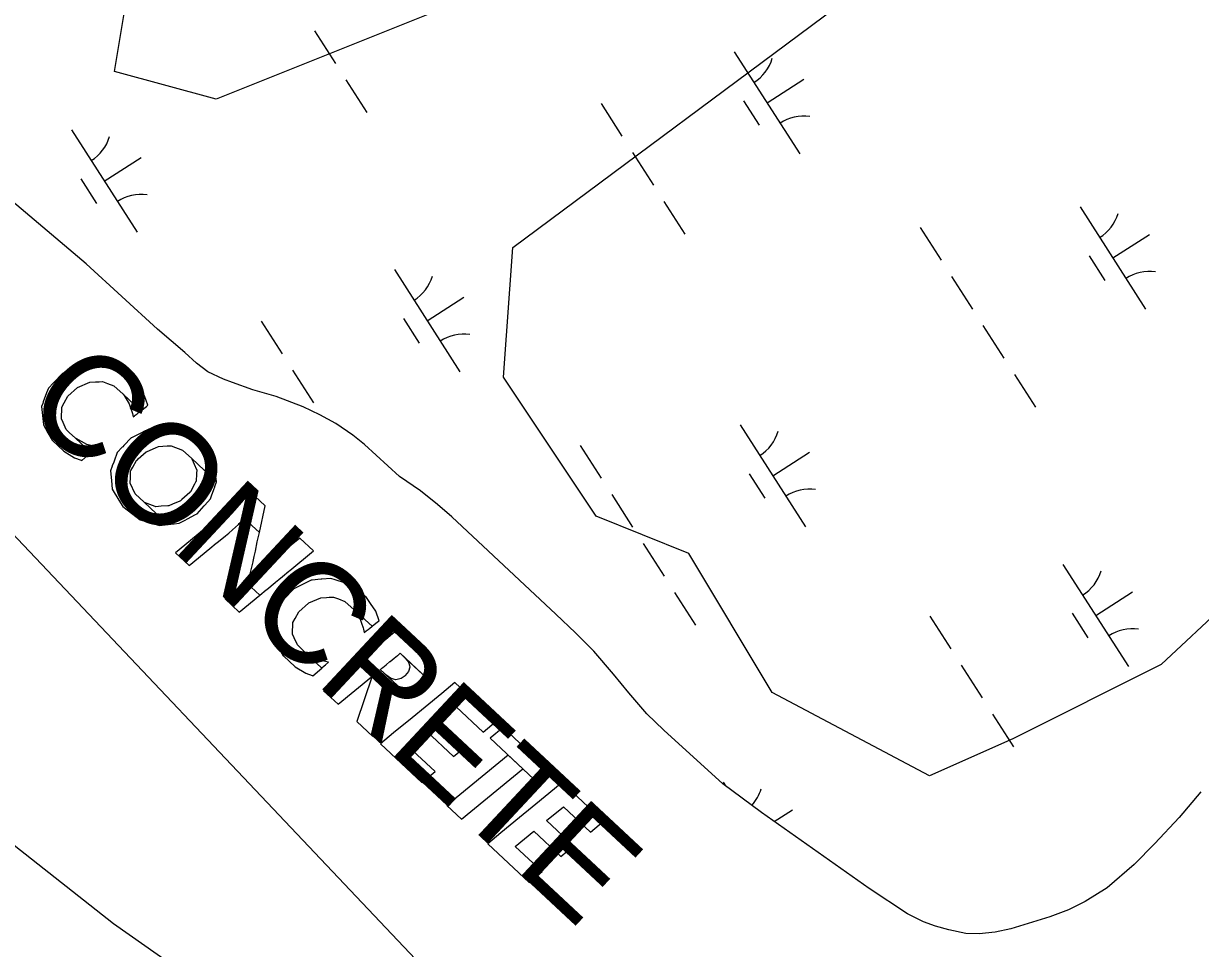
# Model space of a CAD drawing. Extents: x 3962991 to 3983549, y 181631 to 204078.
# Drawn here: x 3979007.8 to 3979492.8, y 189419.2 to 189800.4 of the extents above; entities that cross this region are included whole.
import ezdxf

# ---------------------------------------------------------------- set-up
doc = ezdxf.new("R2010")
doc.units = 0
for name, color, linetype in [('V-ANNO-MASK', 7, 'Continuous'), ('V-ANNO-MASK2', 7, 'Continuous'), ('V-RIVR-IDEN', 7, 'Continuous'), ('V-SITE-VEGE', 7, 'Continuous'), ('V-TOPO-DPTH', 7, 'Continuous'), ('V-TOPO-MINR', 7, 'Continuous'), ('V-WETL-SWMP', 7, 'Continuous')]:
    doc.layers.add(name, color=color, linetype=linetype)

msp = doc.modelspace()

# ---------------------------------------------------------------- linework, layer by layer
at = {"layer": 'V-ANNO-MASK2'}
for points in [[(3979019.67, 189628.6), (3979019.71, 189628.52), (3979024.5, 189624.1), (3979028.9, 189621.43), (3979031.55, 189620.44), (3979031.83, 189620.34), (3979035.55, 189623.55), (3979029.22, 189629.46), (3979026.71, 189631.87), (3979025.45, 189633.07), (3979024.14, 189635.99), (3979023.47, 189637.46), (3979023.61, 189642.31), (3979024.55, 189644.02), (3979026.05, 189646.72), (3979030.04, 189650.32), (3979030.12, 189650.39), (3979035.09, 189652.54), (3979037.52, 189652.68), (3979038.6, 189652.73), (3979039, 189652.75), (3979040.31, 189652.82), (3979042.4, 189652.02), (3979045.05, 189651), (3979048.93, 189647.6), (3979056.23, 189640.79), (3979058.44, 189642.54), (3979059.11, 189643.07), (3979057.73, 189646.98), (3979055.57, 189650.18), (3979053.89, 189652.67), (3979053.88, 189652.68), (3979047.18, 189658.01), (3979045.27, 189658.6), (3979041.04, 189659.93), (3979039.19, 189660.5), (3979035.49, 189660.14), (3979035.27, 189660.12), (3979033.86, 189659.99), (3979032.75, 189659.88), (3979031.5, 189659.76), (3979031.11, 189659.72), (3979030.37, 189659.35), (3979028.68, 189658.52), (3979023.94, 189656.15), (3979023.84, 189656.1), (3979020.15, 189652.22), (3979018.09, 189650.05), (3979017.37, 189648.14), (3979015.98, 189644.45), (3979015.74, 189643.82), (3979015.27, 189642.57), (3979015.26, 189642.54), (3979015.27, 189642.47), (3979016, 189635.1), (3979016.02, 189634.92), (3979017.87, 189631.72)], [(3979052.69, 189639.59), (3979053.01, 189638.23), (3979053.62, 189638.72), (3979053.85, 189638.9), (3979054.6, 189639.49), (3979055.27, 189640.02), (3979056.1, 189640.68), (3979056.23, 189640.79), (3979048.93, 189647.6), (3979049.25, 189647.07), (3979051.34, 189643.68), (3979051.92, 189641.99), (3979052.57, 189640.1)], [(3979047.17, 189603.9), (3979048.78, 189601.27), (3979055.87, 189595.79), (3979058.86, 189594.95), (3979063.88, 189593.53), (3979067.31, 189593.9), (3979057.5, 189603.06), (3979053.78, 189606.59), (3979051.8, 189610.98), (3979051.8, 189611.1), (3979051.87, 189613.18), (3979051.86, 189613.19), (3979051.94, 189615.83), (3979052.12, 189616.16), (3979052.9, 189617.56), (3979054.38, 189620.24), (3979054.6, 189620.43), (3979054.6, 189620.44), (3979055.13, 189620.92), (3979058.39, 189623.86), (3979058.39, 189623.86), (3979058.45, 189623.91), (3979058.72, 189624.02), (3979062.23, 189625.55), (3979063.43, 189626.07), (3979063.46, 189626.08), (3979066.96, 189626.26), (3979068.57, 189626.34), (3979068.64, 189626.34), (3979073.35, 189624.53), (3979073.38, 189624.52), (3979077.14, 189621.04), (3979087.34, 189611.53), (3979086.86, 189616.01), (3979086.52, 189619.24), (3979083.58, 189624.03), (3979082.26, 189626.18), (3979082.26, 189626.19), (3979075.56, 189631.52), (3979072.24, 189632.55), (3979067.56, 189634.01), (3979063.64, 189633.63), (3979063.61, 189633.63), (3979063.59, 189633.63), (3979061.09, 189633.39), (3979061.02, 189633.38), (3979059.49, 189633.23), (3979057.07, 189632.03), (3979057.05, 189632.02), (3979055.91, 189631.45), (3979052.55, 189629.78), (3979052.29, 189629.65), (3979052.22, 189629.62), (3979049.2, 189626.45), (3979048.71, 189625.93), (3979048.51, 189625.71), (3979046.47, 189623.56), (3979045.87, 189621.99), (3979045.73, 189621.62), (3979044.98, 189619.61), (3979044.38, 189618.02), (3979044.34, 189617.94), (3979043.64, 189616.05), (3979043.65, 189615.98), (3979044.04, 189612.05), (3979044.4, 189608.44)], [(3979029.4, 189629.36), (3979029.22, 189629.46), (3979035.55, 189623.55), (3979035.58, 189623.59), (3979035.61, 189623.6), (3979036.55, 189624.41), (3979037.02, 189624.82), (3979038.28, 189625.91), (3979035.08, 189626.63), (3979033.87, 189626.91), (3979029.49, 189629.31)], [(3979057.62, 189603.01), (3979057.5, 189603.06), (3979067.31, 189593.9), (3979067.38, 189593.91), (3979067.38, 189593.91), (3979069.82, 189594.17), (3979069.94, 189594.18), (3979069.94, 189594.19), (3979072, 189594.4), (3979073.84, 189595.4), (3979074.19, 189595.58), (3979074.18, 189595.58), (3979075.63, 189596.36), (3979078.38, 189597.85), (3979078.66, 189597.99), (3979079.32, 189598.35), (3979082.25, 189601.6), (3979082.3, 189601.66), (3979082.48, 189601.86), (3979084.84, 189604.46), (3979085.27, 189605.69), (3979085.28, 189605.72), (3979086.21, 189608.3), (3979086.63, 189609.49), (3979086.65, 189609.54), (3979087.35, 189611.47), (3979087.34, 189611.49), (3979087.34, 189611.53), (3979077.14, 189621.04), (3979077.16, 189620.99), (3979077.18, 189620.96), (3979079.16, 189616.53), (3979079.22, 189616.41), (3979079.12, 189614.91), (3979078.91, 189611.66), (3979078.9, 189611.64), (3979078.31, 189610.55), (3979076.58, 189607.36), (3979076.37, 189607.19), (3979076.32, 189607.14), (3979073.05, 189604.19), (3979072.52, 189603.71), (3979072.23, 189603.58), (3979069.28, 189602.28), (3979067.74, 189601.6), (3979067.23, 189601.57), (3979064.5, 189601.39), (3979062.36, 189601.25), (3979062.14, 189601.33)], [(3979078.95, 189589.22), (3979070.52, 189582.27), (3979076.12, 189577.06), (3979084.59, 189583.96), (3979087.26, 189586.14), (3979087.52, 189586.34), (3979087.52, 189586.35), (3979091.01, 189589.19), (3979091.11, 189589.27), (3979092.48, 189590.38), (3979093.93, 189591.71), (3979096.38, 189593.95), (3979096.75, 189594.34), (3979098.73, 189596.43), (3979105, 189590.58), (3979107.39, 189601.66), (3979101.14, 189607.5), (3979093.56, 189601.26), (3979091.31, 189599.41), (3979090.9, 189599.07), (3979088.32, 189596.94), (3979086.8, 189595.69), (3979085.43, 189594.56), (3979085.33, 189594.48), (3979081.86, 189591.62), (3979081.61, 189591.41)], [(3979093.6, 189575.56), (3979090.89, 189563.28), (3979096.74, 189557.82), (3979105.17, 189564.77), (3979099.86, 189569.71), (3979101.13, 189573.2), (3979101.22, 189573.57), (3979102.41, 189578.55), (3979102.44, 189578.69), (3979102.87, 189580.69), (3979103.35, 189582.92), (3979104.16, 189586.69), (3979104.3, 189587.3), (3979105, 189590.58), (3979098.73, 189596.43), (3979097.69, 189593.47), (3979097.54, 189592.87), (3979096.62, 189589.2), (3979096.13, 189586.99), (3979095.69, 189584.99), (3979095.66, 189584.85), (3979094.54, 189579.8), (3979094.45, 189579.43)], [(3979102.31, 189572.1), (3979099.86, 189569.71), (3979105.17, 189564.77), (3979107.82, 189566.96), (3979108.08, 189567.17), (3979111.55, 189570.03), (3979111.65, 189570.11), (3979113.01, 189571.23), (3979114.54, 189572.49), (3979117.11, 189574.61), (3979117.54, 189574.95), (3979117.53, 189574.96), (3979127.35, 189583.04), (3979121.69, 189588.33), (3979111.85, 189580.25), (3979111.43, 189579.91), (3979108.85, 189577.79), (3979107.33, 189576.54), (3979105.96, 189575.41), (3979105.87, 189575.33), (3979102.55, 189572.33)], [(3979114.87, 189539.79), (3979114.92, 189539.71), (3979119.7, 189535.28), (3979124.11, 189532.62), (3979126.75, 189531.63), (3979127.04, 189531.52), (3979130.76, 189534.74), (3979124.42, 189540.64), (3979121.91, 189543.06), (3979120.66, 189544.26), (3979119.34, 189547.18), (3979118.68, 189548.65), (3979118.82, 189553.5), (3979119.76, 189555.21), (3979121.26, 189557.9), (3979125.25, 189561.51), (3979125.33, 189561.58), (3979130.29, 189563.73), (3979132.72, 189563.86), (3979133.8, 189563.92), (3979134.21, 189563.94), (3979135.52, 189564.01), (3979137.61, 189563.2), (3979140.25, 189562.18), (3979144.13, 189558.79), (3979151.44, 189551.97), (3979153.65, 189553.73), (3979154.31, 189554.25), (3979152.94, 189558.17), (3979150.77, 189561.37), (3979149.09, 189563.86), (3979149.09, 189563.86), (3979142.39, 189569.19), (3979140.48, 189569.79), (3979136.24, 189571.11), (3979134.39, 189571.69), (3979130.69, 189571.33), (3979130.47, 189571.31), (3979129.07, 189571.17), (3979127.95, 189571.06), (3979126.7, 189570.94), (3979126.32, 189570.9), (3979125.57, 189570.53), (3979123.89, 189569.7), (3979119.15, 189567.34), (3979119.05, 189567.29), (3979115.36, 189563.41), (3979113.3, 189561.24), (3979112.57, 189559.32), (3979111.19, 189555.64), (3979110.95, 189555.01), (3979110.48, 189553.76), (3979110.47, 189553.73), (3979110.48, 189553.65), (3979111.21, 189546.29), (3979111.23, 189546.11), (3979113.07, 189542.91)], [(3979147.89, 189550.77), (3979148.22, 189549.41), (3979148.83, 189549.9), (3979149.06, 189550.09), (3979149.81, 189550.68), (3979150.47, 189551.21), (3979151.31, 189551.87), (3979151.44, 189551.97), (3979144.13, 189558.79), (3979144.46, 189558.26), (3979146.55, 189554.87), (3979147.13, 189553.18), (3979147.77, 189551.29)], [(3979145.17, 189536.69), (3979131.48, 189525.41), (3979137.49, 189519.8), (3979151.18, 189531.09), (3979151.52, 189531.36), (3979158.58, 189524.77), (3979159.59, 189524.27), (3979163.05, 189523.37), (3979166.02, 189523.69), (3979154.84, 189534.11), (3979154.85, 189534.12), (3979155.04, 189534.27), (3979155.52, 189534.66), (3979155.85, 189534.94), (3979157.26, 189536.1), (3979158.82, 189537.38), (3979158.91, 189537.47), (3979160.55, 189538.81), (3979161.88, 189539.9), (3979162.15, 189540.12), (3979162.75, 189540.62), (3979162.99, 189540.82), (3979163, 189540.82), (3979174.12, 189530.45), (3979174.93, 189533.44), (3979174.09, 189537.78), (3979171.41, 189541.81), (3979167.62, 189545.48), (3979162.09, 189550.64), (3979162, 189550.58), (3979161.13, 189549.86), (3979159.11, 189548.19), (3979156.98, 189546.44), (3979156.97, 189546.43), (3979156.74, 189546.23), (3979156.13, 189545.73), (3979155.86, 189545.52), (3979154.53, 189544.42), (3979152.9, 189543.07), (3979152.8, 189542.99), (3979151.25, 189541.71), (3979149.84, 189540.55), (3979149.51, 189540.27), (3979149.03, 189539.88), (3979148.84, 189539.73), (3979148.83, 189539.72), (3979147.08, 189538.27), (3979145.75, 189537.18), (3979145.5, 189536.97)], [(3979124.6, 189540.55), (3979124.42, 189540.64), (3979130.76, 189534.74), (3979130.79, 189534.77), (3979130.81, 189534.79), (3979131.75, 189535.6), (3979132.22, 189536.01), (3979133.49, 189537.1), (3979130.28, 189537.82), (3979129.08, 189538.09), (3979124.69, 189540.5)], [(3979163.67, 189540.2), (3979165.13, 189538.82), (3979174.12, 189530.44), (3979174.12, 189530.45)], [(3979159.07, 189530.52), (3979157.11, 189532.01), (3979166.03, 189523.69), (3979166.35, 189523.72), (3979167.16, 189523.8), (3979167.55, 189524.03), (3979169.21, 189524.95), (3979171.04, 189525.98), (3979171.12, 189526.08), (3979171.11, 189526.08), (3979172.47, 189527.69), (3979173.57, 189529), (3979173.8, 189529.26), (3979174.02, 189530.11), (3979174.12, 189530.44), (3979165.13, 189538.82), (3979166.49, 189537.13), (3979166.81, 189535.77), (3979166.95, 189535.17), (3979166.44, 189533.31), (3979165.15, 189531.65), (3979165.04, 189531.58), (3979163.37, 189530.4), (3979161.23, 189529.93), (3979160.33, 189530.18)], [(3979151.36, 189530.92), (3979145.13, 189512.67), (3979151.72, 189506.53), (3979157.21, 189525.46), (3979158.58, 189524.77), (3979151.52, 189531.36)], [(3979157.11, 189532.01), (3979155.73, 189533.28), (3979166.02, 189523.69), (3979166.03, 189523.69)], [(3979160.34, 189507.99), (3979154.93, 189503.53), (3979172.02, 189487.59), (3979177.43, 189492.05), (3979166.3, 189502.43), (3979173.93, 189508.73), (3979185.06, 189498.35), (3979190.34, 189502.7), (3979179.21, 189513.08), (3979186.1, 189518.75), (3979197.23, 189508.37), (3979202.63, 189512.82), (3979185.55, 189528.76), (3979180.15, 189524.31), (3979173.26, 189518.63), (3979167.98, 189514.29)], [(3979205.41, 189510.23), (3979200.04, 189505.82), (3979220.44, 189486.79), (3979225.81, 189491.2)], [(3979207.49, 189498.86), (3979182.25, 189478.05), (3979188.27, 189472.43), (3979213.52, 189493.25)], [(3979204.5, 189466.8), (3979199.09, 189462.34), (3979216.18, 189446.4), (3979221.59, 189450.85), (3979210.46, 189461.24), (3979218.09, 189467.54), (3979229.22, 189457.15), (3979234.5, 189461.5), (3979223.37, 189471.89), (3979230.26, 189477.56), (3979241.39, 189467.17), (3979246.79, 189471.62), (3979229.71, 189487.56), (3979224.3, 189483.11), (3979217.42, 189477.44), (3979212.14, 189473.09)]]:
    msp.add_lwpolyline(points, close=True, dxfattribs=at)
at = {"layer": 'V-SITE-VEGE'}
for p, q in [((3979045.26, 189780.61), (3979056.71, 189849.36)), ((3979209.4, 189708.04), (3979358.27, 189818.8)), ((3979182.68, 189807.34), (3979087.25, 189769.15)), ((3979087.25, 189769.15), (3979045.26, 189780.61)), ((3979205.58, 189654.58), (3979209.4, 189708.04)), ((3979243.75, 189597.29), (3979205.58, 189654.58)), ((3979281.92, 189582.01), (3979243.75, 189597.29)), ((3979537.66, 189593.47), (3979476.59, 189536.18)), ((3979316.28, 189524.72), (3979281.92, 189582.01)), ((3979476.59, 189536.18), (3979415.52, 189505.63)), ((3979381.16, 189490.35), (3979316.28, 189524.72)), ((3979415.52, 189505.63), (3979381.16, 189490.35))]:
    msp.add_line(p, q, dxfattribs=at)
at = {"layer": 'V-TOPO-DPTH'}
msp.add_lwpolyline([(3978629.5, 189824.36), (3978674.73, 189775.22), (3978720.75, 189726.83), (3978767.31, 189678.94), (3978844.86, 189600.45), (3978853.14, 189592.28), (3978861.56, 189584.25), (3978870.17, 189576.43), (3978878.91, 189568.75), (3979003.93, 189461.72), (3979044.86, 189429.48), (3979087.32, 189399.61), (3979132.07, 189373.3), (3979178.35, 189349.36), (3979193.26, 189350.66), (3979202.92, 189355.76), (3979204.7, 189366.53), (3979201.22, 189381.09), (3978944.12, 189652.51), (3978938.79, 189658.18), (3978933.48, 189663.86), (3978928.2, 189669.58), (3978922.95, 189675.32), (3978774.69, 189838.27)], dxfattribs=at)
at = {"layer": 'V-TOPO-MINR'}
msp.add_lwpolyline([(3978629.5, 189824.36), (3978674.73, 189775.22), (3978720.75, 189726.83), (3978767.31, 189678.94), (3978844.86, 189600.45), (3978853.14, 189592.28), (3978861.56, 189584.25), (3978870.17, 189576.43), (3978878.91, 189568.75), (3979003.93, 189461.72), (3979044.86, 189429.48), (3979087.32, 189399.61), (3979132.07, 189373.3), (3979178.35, 189349.36), (3979193.26, 189350.66), (3979202.92, 189355.76), (3979204.7, 189366.53), (3979201.22, 189381.09), (3978944.12, 189652.51), (3978938.79, 189658.18), (3978933.48, 189663.86), (3978928.2, 189669.58), (3978922.95, 189675.32), (3978774.69, 189838.27)], dxfattribs=at)
at = {"layer": 'V-WETL-SWMP'}
for p, q in [((3979127.69, 189797.38), (3979136.32, 189783.91)), ((3979300.69, 189788.72), (3979327.67, 189746.63)), ((3979140.64, 189777.18), (3979149.28, 189763.71)), ((3979314.18, 189767.68), (3979329.33, 189777.39)), ((3979245.78, 189767.43), (3979254.42, 189753.96)), ((3979304.45, 189768.56), (3979310.92, 189758.46)), ((3979027.63, 189756.49), (3979054.62, 189714.4)), ((3979041.12, 189735.45), (3979056.28, 189745.16)), ((3979258.73, 189747.22), (3979267.37, 189733.75)), ((3979031.39, 189736.33), (3979037.87, 189726.23)), ((3979033.66, 189701.33), (3978999.68, 189730.09)), ((3979271.69, 189727.02), (3979280.32, 189713.55)), ((3979443.14, 189724.77), (3979470.12, 189682.68)), ((3979377.26, 189716.3), (3979385.89, 189702.83)), ((3979456.63, 189703.73), (3979471.78, 189713.44)), ((3979446.89, 189704.61), (3979453.37, 189694.51)), ((3979062.98, 189674.43), (3979033.66, 189701.33)), ((3979160.65, 189698.95), (3979187.64, 189656.86)), ((3979390.21, 189696.09), (3979398.84, 189682.62)), ((3979174.15, 189677.9), (3979189.3, 189687.62)), ((3979105.75, 189677.65), (3979114.39, 189664.18)), ((3979164.41, 189678.79), (3979170.89, 189668.69)), ((3979403.16, 189675.89), (3979411.8, 189662.42)), ((3979074.31, 189664.78), (3979062.98, 189674.43)), ((3979079.12, 189660.35), (3979074.31, 189664.78)), ((3979083.75, 189656.77), (3979079.12, 189660.35)), ((3979090.19, 189653.85), (3979083.75, 189656.77)), ((3979118.7, 189657.45), (3979127.34, 189643.98)), ((3979416.11, 189655.68), (3979424.75, 189642.22)), ((3979093.89, 189652.38), (3979090.19, 189653.85)), ((3979102.34, 189649.43), (3979093.89, 189652.38)), ((3979111.93, 189646.65), (3979102.34, 189649.43)), ((3979123.02, 189642.44), (3979111.93, 189646.65)), ((3979129.94, 189639.12), (3979123.02, 189642.44)), ((3979136.57, 189635.53), (3979129.94, 189639.12)), ((3979143.56, 189630.69), (3979136.57, 189635.53)), ((3979303.1, 189635), (3979330.09, 189592.91)), ((3979148.29, 189626.92), (3979143.56, 189630.69)), ((3979162.81, 189613.71), (3979148.29, 189626.92)), ((3979237.22, 189626.52), (3979245.86, 189613.06)), ((3979316.6, 189613.95), (3979331.75, 189623.67)), ((3979171.41, 189607.71), (3979162.81, 189613.71)), ((3979306.86, 189614.84), (3979313.34, 189604.74)), ((3979178.4, 189602.21), (3979171.41, 189607.71)), ((3979250.18, 189606.32), (3979258.81, 189592.85)), ((3979184.25, 189597.09), (3979178.4, 189602.21)), ((3979227.15, 189557), (3979184.25, 189597.09)), ((3979263.13, 189586.12), (3979271.76, 189572.65)), ((3979436.13, 189577.46), (3979463.11, 189535.36)), ((3979276.08, 189565.91), (3979284.72, 189552.44)), ((3979449.62, 189556.41), (3979464.77, 189566.13)), ((3979235.26, 189549.29), (3979227.15, 189557)), ((3979381.22, 189556.16), (3979389.86, 189542.69)), ((3979439.89, 189557.3), (3979446.36, 189547.2)), ((3979242.8, 189541.68), (3979235.26, 189549.29)), ((3979250.88, 189532.26), (3979242.8, 189541.68)), ((3979394.18, 189535.96), (3979402.81, 189522.49)), ((3979257.28, 189524.47), (3979250.88, 189532.26)), ((3979264.71, 189515.91), (3979257.28, 189524.47)), ((3979271.68, 189509.17), (3979264.71, 189515.91)), ((3979407.13, 189515.75), (3979415.76, 189502.28)), ((3979296.01, 189486.99), (3979271.68, 189509.17)), ((3979311.89, 189475.2), (3979296.01, 189486.99)), ((3979296.1, 189487.68), (3979297.01, 189486.25)), ((3979492.96, 189483.79), (3979483.99, 189473.12)), ((3979317.15, 189471.49), (3979324.74, 189476.35)), ((3979356.22, 189443.95), (3979311.89, 189475.2)), ((3979483.99, 189473.12), (3979473.96, 189462.38)), ((3979473.96, 189462.38), (3979465.39, 189453.8)), ((3979465.39, 189453.8), (3979454.33, 189444.21)), ((3979372.11, 189433.49), (3979356.22, 189443.95)), ((3979454.33, 189444.21), (3979445.22, 189438.59)), ((3979445.22, 189438.59), (3979438.42, 189435.05)), ((3979378.64, 189430.18), (3979372.11, 189433.49)), ((3979438.42, 189435.05), (3979430.77, 189432.27)), ((3979383.58, 189428.41), (3979378.64, 189430.18)), ((3979389.08, 189426.92), (3979383.58, 189428.41)), ((3979430.77, 189432.27), (3979414.62, 189427.31)), ((3979396.12, 189425.32), (3979389.08, 189426.92)), ((3979401.54, 189425.26), (3979396.12, 189425.32)), ((3979408.22, 189425.85), (3979401.54, 189425.26)), ((3979414.62, 189427.31), (3979408.22, 189425.85))]:
    msp.add_line(p, q, dxfattribs=at)
for centre, start, end in [((3979299.47, 189791.06), 301.8919, 343.4355), ((3979329.29, 189744.55), 81.8919, 123.4355), ((3979026.42, 189758.83), 301.8919, 343.4355), ((3979056.23, 189712.32), 81.8919, 123.4355), ((3979441.92, 189727.11), 301.8919, 343.4355), ((3979159.44, 189701.29), 301.8919, 343.4355), ((3979471.74, 189680.6), 81.8919, 123.4355), ((3979189.25, 189654.78), 81.8919, 123.4355), ((3979301.89, 189637.33), 301.8919, 343.4355), ((3979331.7, 189590.83), 81.8919, 123.4355), ((3979434.91, 189579.79), 301.8919, 343.4355), ((3979464.73, 189533.29), 81.8919, 123.4355), ((3979294.88, 189490.02), 317.6804, 343.4355)]:
    msp.add_arc(centre, 17.62, start, end, dxfattribs=at)

# ---------------------------------------------------------------- texts
at = {"layer": 'V-ANNO-MASK'}
msp.add_text('CONCRETE', height=42, rotation=316.9896, dxfattribs=at).set_placement((3979006.63, 189641.87))
at = {"layer": 'V-RIVR-IDEN'}
msp.add_text('CONCRETE', height=42, rotation=316.9896, dxfattribs=at).set_placement((3979006.63, 189641.87))

doc.saveas('drawing.dxf')
